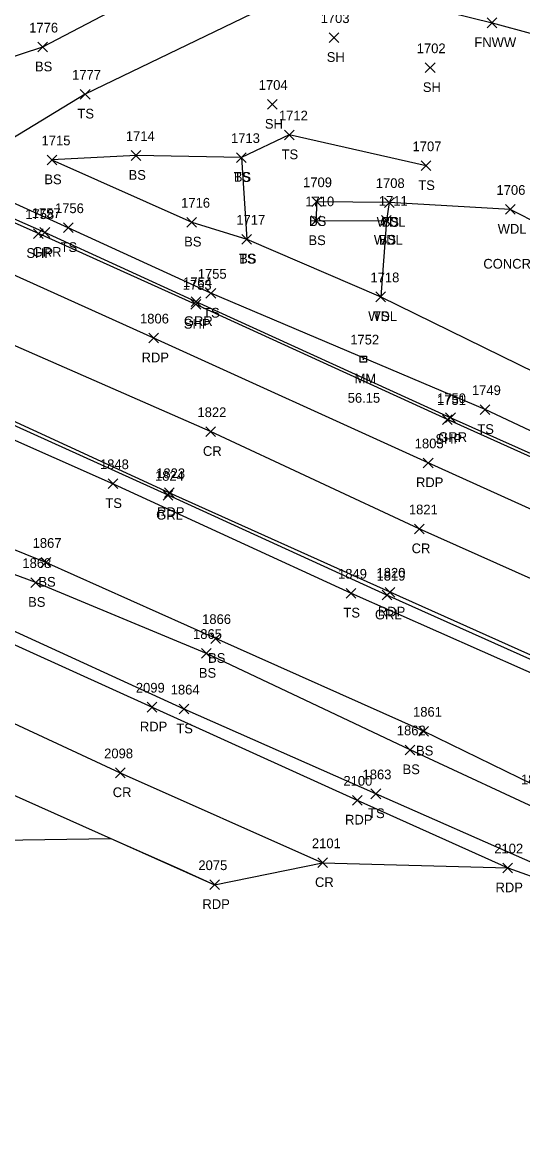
# Model space of a CAD drawing. Extents: x 1599569 to 1610055, y 642560 to 647860.
# Drawn here: x 1601812.9 to 1601916, y 647061.1 to 647289.9 of the extents above; entities that cross this region are included whole.
import ezdxf

# ---------------------------------------------------------------- set-up
doc = ezdxf.new("R2010")
doc.units = 0
for name, color, linetype in [('D_C', 7, 'Continuous'), ('D_I', 7, 'Continuous'), ('L_A', 7, 'Continuous'), ('L_I', 7, 'Continuous'), ('L_TIC', 7, 'Continuous'), ('LAWA', 7, 'Continuous'), ('LELB', 7, 'Continuous'), ('LFNC', 7, 'Continuous'), ('LSOGP', 7, 'Continuous'), ('P_A', 7, 'Continuous'), ('P_I', 7, 'Continuous'), ('P_TIC', 7, 'Continuous'), ('PET', 7, 'Continuous'), ('PRC', 7, 'Continuous'), ('PSP', 7, 'Continuous'), ('R_A', 7, 'Continuous'), ('R_I', 7, 'Continuous'), ('R_TIC', 7, 'Continuous'), ('RGR', 7, 'Continuous'), ('S_A', 7, 'Continuous'), ('S_C', 7, 'Continuous'), ('S_I', 7, 'Continuous'), ('SRM', 7, 'Continuous')]:
    doc.layers.add(name, color=color, linetype=linetype)

msp = doc.modelspace()

# ---------------------------------------------------------------- linework, layer by layer
at = {"layer": 'L_TIC'}
for points in [[(1601908.67, 647288.73), (1601910.67, 647290.73)], [(1601910.67, 647288.73), (1601908.67, 647290.73)], [(1601876.12, 647285.69), (1601878.12, 647287.69)], [(1601878.12, 647285.69), (1601876.12, 647287.69)], [(1601816.07, 647283.74), (1601818.07, 647285.74)], [(1601818.07, 647283.74), (1601816.07, 647285.74)], [(1601895.91, 647279.48), (1601897.91, 647281.48)], [(1601897.91, 647279.48), (1601895.91, 647281.48)], [(1601824.85, 647274.03), (1601826.85, 647276.03)], [(1601826.85, 647274.03), (1601824.85, 647276.03)], [(1601863.38, 647271.93), (1601865.38, 647273.93)], [(1601865.38, 647271.93), (1601863.38, 647273.93)], [(1601866.89, 647265.64), (1601868.89, 647267.64)], [(1601868.89, 647265.64), (1601866.89, 647267.64)], [(1601835.35, 647261.4), (1601837.35, 647263.4)], [(1601837.35, 647261.4), (1601835.35, 647263.4)], [(1601818, 647260.49), (1601820, 647262.49)], [(1601820, 647260.49), (1601818, 647262.49)], [(1601857.02, 647260.98), (1601859.02, 647262.98)], [(1601859.02, 647260.98), (1601857.02, 647262.98)], [(1601857.02, 647260.98), (1601859.02, 647262.98)], [(1601859.02, 647260.98), (1601857.02, 647262.98)], [(1601895.05, 647259.29), (1601897.05, 647261.29)], [(1601897.05, 647259.29), (1601895.05, 647261.29)], [(1601872.51, 647251.88), (1601874.51, 647253.88)], [(1601874.51, 647251.88), (1601872.51, 647253.88)], [(1601887.48, 647251.71), (1601889.48, 647253.71)], [(1601889.48, 647251.71), (1601887.48, 647253.71)], [(1601887.48, 647251.71), (1601889.48, 647253.71)], [(1601889.48, 647251.71), (1601887.48, 647253.71)], [(1601912.4, 647250.3), (1601914.4, 647252.3)], [(1601914.4, 647250.3), (1601912.4, 647252.3)], [(1601846.8, 647247.66), (1601848.8, 647249.66)], [(1601848.8, 647247.66), (1601846.8, 647249.66)], [(1601872.4, 647247.95), (1601874.4, 647249.95)], [(1601874.4, 647247.95), (1601872.4, 647249.95)], [(1601886.89, 647248.04), (1601888.89, 647250.04)], [(1601888.89, 647248.04), (1601886.89, 647250.04)], [(1601886.89, 647248.04), (1601888.89, 647250.04)], [(1601888.89, 647248.04), (1601886.89, 647250.04)], [(1601821.38, 647246.53), (1601823.38, 647248.53)], [(1601823.38, 647246.53), (1601821.38, 647248.53)], [(1601858.12, 647244.15), (1601860.12, 647246.15)], [(1601860.12, 647244.15), (1601858.12, 647246.15)], [(1601858.12, 647244.15), (1601860.12, 647246.15)], [(1601860.12, 647244.15), (1601858.12, 647246.15)], [(1601850.73, 647233.01), (1601852.73, 647235.01)], [(1601852.73, 647233.01), (1601850.73, 647235.01)], [(1601885.74, 647232.29), (1601887.74, 647234.29)], [(1601887.74, 647232.29), (1601885.74, 647234.29)], [(1601885.74, 647232.29), (1601887.74, 647234.29)], [(1601887.74, 647232.29), (1601885.74, 647234.29)], [(1601907.21, 647209.05), (1601909.21, 647211.05)], [(1601909.21, 647209.05), (1601907.21, 647211.05)], [(1601830.6, 647193.79), (1601832.6, 647195.79)], [(1601832.6, 647193.79), (1601830.6, 647195.79)], [(1601816.77, 647177.58), (1601818.77, 647179.58)], [(1601818.77, 647177.58), (1601816.77, 647179.58)], [(1601814.66, 647173.43), (1601816.66, 647175.43)], [(1601816.66, 647173.43), (1601814.66, 647175.43)], [(1601879.63, 647171.23), (1601881.63, 647173.23)], [(1601881.63, 647171.23), (1601879.63, 647173.23)], [(1601851.73, 647161.89), (1601853.73, 647163.89)], [(1601853.73, 647161.89), (1601851.73, 647163.89)], [(1601849.81, 647158.82), (1601851.81, 647160.82)], [(1601851.81, 647158.82), (1601849.81, 647160.82)], [(1601845.21, 647147.37), (1601847.21, 647149.37)], [(1601847.21, 647147.37), (1601845.21, 647149.37)], [(1601894.55, 647142.8), (1601896.55, 647144.8)], [(1601896.55, 647142.8), (1601894.55, 647144.8)], [(1601891.78, 647138.96), (1601893.78, 647140.96)], [(1601893.78, 647138.96), (1601891.78, 647140.96)], [(1601884.72, 647129.9), (1601886.72, 647131.9)], [(1601886.72, 647129.9), (1601884.72, 647131.9)]]:
    msp.add_lwpolyline(points, dxfattribs=at)
at = {"layer": 'LAWA'}
msp.add_lwpolyline([(1602180.33, 647141.44), (1602150.88, 647154.98), (1602104.39, 647172.42), (1602082.56, 647185.2), (1602043.45, 647201.75), (1602008.28, 647219.45), (1601966.23, 647235.49), (1601948.97, 647234.83), (1601926.45, 647244.69), (1601913.4, 647251.3), (1601888.48, 647252.71), (1601887.89, 647249.04), (1601886.74, 647233.29), (1601929.19, 647212.47), (1601953.03, 647205.71), (1601992.78, 647195.01), (1602016.34, 647184.99), (1602055.62, 647163.31), (1602090.65, 647150.16), (1602117.28, 647136.84), (1602146.43, 647122.56)], dxfattribs=at)
at = {"layer": 'LELB'}
for points in [[(1601850.43, 647302.21), (1601817.07, 647284.74), (1601803.58, 647280.33), (1601784.13, 647281.69), (1601758.75, 647290.86), (1601723.07, 647307), (1601685.47, 647323.96), (1601675.62, 647324.78), (1601658.01, 647334.35), (1601634.9, 647343.88), (1601612.64, 647349.36), (1601572.76, 647365.6), (1601544.62, 647379.24), (1601520.15, 647401.41)], [(1602123.64, 647113.01), (1602089.26, 647126.92), (1602047.74, 647146.19), (1602004.2, 647166.45), (1601956.69, 647187.25), (1601908.21, 647210.05), (1601851.73, 647234.01), (1601822.38, 647247.53), (1601777.77, 647267.73), (1601752.99, 647278.68), (1601718.68, 647296.47)], [(1601871.56, 647297.15), (1601825.85, 647275.03), (1601803.11, 647261.21)], [(1601962.97, 647113.31), (1601923.69, 647130.08), (1601895.55, 647143.8), (1601852.73, 647162.89), (1601817.77, 647178.58), (1601769.5, 647198.02), (1601730.98, 647216.5), (1601688.1, 647233.1), (1601653.57, 647246.64), (1601608.27, 647265.53), (1601581.18, 647285.19)], [(1601646.77, 647277.53), (1601686.47, 647261.15), (1601728.27, 647241.55), (1601783.31, 647216.16), (1601831.6, 647194.79), (1601880.63, 647172.23), (1601925.63, 647152.36), (1601972.37, 647131.79)], [(1601896.05, 647260.29), (1601867.89, 647266.64), (1601858.02, 647261.98), (1601859.12, 647245.15), (1601886.74, 647233.29)], [(1601955.14, 647100.52), (1601918.75, 647116.38), (1601885.72, 647130.9), (1601846.21, 647148.37), (1601809.11, 647165.35), (1601762.69, 647186.72), (1601721.93, 647205.72), (1601682.69, 647222.55), (1601645.99, 647239.88), (1601604.12, 647258.19), (1601590.91, 647265.16)], [(1601858.02, 647261.98), (1601836.35, 647262.4), (1601819, 647261.49), (1601847.8, 647248.66), (1601859.12, 647245.15)], [(1601888.48, 647252.71), (1601873.51, 647252.88), (1601873.4, 647248.95), (1601887.89, 647249.04)], [(1601961.31, 647109.79), (1601923.17, 647125.81), (1601892.78, 647139.96), (1601850.81, 647159.82), (1601815.66, 647174.43), (1601765.95, 647192.8), (1601725.86, 647210.28), (1601688.1, 647233.1)]]:
    msp.add_lwpolyline(points, dxfattribs=at)
at = {"layer": 'LFNC'}
msp.add_lwpolyline([(1601805.75, 647315.97), (1601814.87, 647313.37), (1601838.01, 647307.85), (1601857.39, 647303.37), (1601875.37, 647298.23), (1601909.67, 647289.73), (1601944.01, 647280.41), (1601968.24, 647274.13), (1601982.37, 647269.76), (1602013.8, 647257.69), (1602065.95, 647235.95), (1602107.23, 647215.87), (1602133.46, 647203.49), (1602174.23, 647185.03), (1602218.38, 647164.67)], dxfattribs=at)
at = {"layer": 'LSOGP'}
msp.add_lwpolyline([(1601782.46, 647059.4), (1601784.29, 647062.81), (1601786.11, 647077.47), (1601788.18, 647085.61), (1601797.97, 647101.31), (1601802.57, 647119.55), (1601807.48, 647120.86), (1601808.48, 647121.33), (1601831.12, 647121.72), (1601838.26, 647118.54), (1601845.39, 647115.36), (1601852.52, 647112.19), (1601874.76, 647116.71), (1601912.89, 647115.64), (1601955.15, 647100.52)], dxfattribs=at)
at = {"layer": 'P_TIC'}
for points in [[(1601815.21, 647245.31), (1601817.21, 647247.31)], [(1601817.21, 647245.31), (1601815.21, 647247.31)], [(1601847.64, 647230.74), (1601849.64, 647232.74)], [(1601849.64, 647230.74), (1601847.64, 647232.74)], [(1601838.98, 647223.8), (1601840.98, 647225.8)], [(1601840.98, 647223.8), (1601838.98, 647225.8)], [(1601899.46, 647207.01), (1601901.46, 647209.01)], [(1601901.46, 647207.01), (1601899.46, 647209.01)], [(1601850.67, 647204.52), (1601852.67, 647206.52)], [(1601852.67, 647204.52), (1601850.67, 647206.52)], [(1601895.5, 647198.08), (1601897.5, 647200.08)], [(1601897.5, 647198.08), (1601895.5, 647200.08)], [(1601842.17, 647191.94), (1601844.17, 647193.94)], [(1601844.17, 647191.94), (1601842.17, 647193.94)], [(1601893.66, 647184.48), (1601895.66, 647186.48)], [(1601895.66, 647184.48), (1601893.66, 647186.48)], [(1601887.64, 647171.44), (1601889.64, 647173.44)], [(1601889.64, 647171.44), (1601887.64, 647173.44)], [(1601838.63, 647147.76), (1601840.63, 647149.76)], [(1601840.63, 647147.76), (1601838.63, 647149.76)], [(1601832.09, 647134.23), (1601834.09, 647136.23)], [(1601834.09, 647134.23), (1601832.09, 647136.23)], [(1601880.89, 647128.58), (1601882.89, 647130.58)], [(1601882.89, 647128.58), (1601880.89, 647130.58)], [(1601873.76, 647115.71), (1601875.76, 647117.71)], [(1601875.76, 647115.71), (1601873.76, 647117.71)], [(1601911.89, 647114.63), (1601913.89, 647116.63)], [(1601913.89, 647114.63), (1601911.89, 647116.63)], [(1601851.51, 647111.19), (1601853.51, 647113.19)], [(1601853.51, 647111.19), (1601851.51, 647113.19)]]:
    msp.add_lwpolyline(points, dxfattribs=at)
at = {"layer": 'PET'}
for points in [[(1602047.79, 647130.94), (1602008.9, 647148.2), (1601944.5, 647177.36), (1601896.5, 647199.08), (1601839.98, 647224.8), (1601799.6, 647242.94), (1601761.01, 647260.23), (1601722.86, 647277.56), (1601690.61, 647292.09), (1601662.07, 647305.04), (1601633.77, 647318.29), (1601601.82, 647332.75), (1601566.11, 647348.71), (1601533.57, 647363.83), (1601469.6, 647392.2)], [(1601973.38, 647134.15), (1601930.79, 647153.54), (1601888.64, 647172.44), (1601843.17, 647192.94), (1601801.06, 647212.25), (1601760.52, 647230.65), (1601718.64, 647249.66), (1601675.39, 647269.62), (1601633.17, 647289.14), (1601607.86, 647300.47), (1601588.56, 647309.14), (1601555.09, 647324.12), (1601512, 647343.16), (1601472.14, 647361.1), (1601457.8, 647367.35)], [(1601331.98, 647346.68), (1601356.59, 647335.73), (1601398.36, 647316.98), (1601437.48, 647298.89), (1601470.99, 647284.11), (1601510.02, 647266.15), (1601543.75, 647251.34), (1601580.52, 647234.21), (1601606.39, 647222.8), (1601650.31, 647202.92), (1601693.14, 647183.7), (1601742.76, 647160.97), (1601795.46, 647137.6), (1601852.51, 647112.19)], [(1601401.84, 647345.99), (1601436.76, 647329.85), (1601477.89, 647310.69), (1601511.69, 647295.64), (1601529.2, 647287.58), (1601568.21, 647270.13), (1601613.57, 647249.46), (1601666.31, 647226.36), (1601709.07, 647207.41), (1601751.08, 647188.42), (1601796.47, 647168.32), (1601839.63, 647148.76), (1601881.89, 647129.58), (1601912.89, 647115.63)]]:
    msp.add_lwpolyline(points, dxfattribs=at)
at = {"layer": 'PRC'}
for points in [[(1602004.91, 647136.4), (1601979.09, 647147.72), (1601938.18, 647166.06), (1601894.66, 647185.48), (1601851.67, 647205.52), (1601807.6, 647224.86), (1601766.29, 647241.91), (1601725.38, 647262.23), (1601683.79, 647281.85), (1601638.16, 647302.69), (1601616.13, 647312.82), (1601597.54, 647321.11), (1601562.74, 647336.75), (1601520.64, 647355.15), (1601479.31, 647373.89)], [(1601345.39, 647355.71), (1601383.98, 647338.31), (1601428.29, 647317.74), (1601472.83, 647297.09), (1601504.71, 647281.99), (1601534.71, 647269.01), (1601561.28, 647257.19), (1601605.65, 647237.34), (1601658.4, 647213.63), (1601702.28, 647194), (1601743.84, 647175.46), (1601792.12, 647154.22), (1601833.09, 647135.23), (1601874.76, 647116.71)]]:
    msp.add_lwpolyline(points, dxfattribs=at)
at = {"layer": 'PSP'}
msp.add_lwpolyline([(1602119.04, 647109.91), (1602086.42, 647124.41), (1602045.38, 647142.93), (1602000.82, 647163.15), (1601951.88, 647184.91), (1601900.46, 647208.01), (1601848.64, 647231.74), (1601816.21, 647246.31), (1601775.91, 647264.22), (1601751.81, 647275.4), (1601715.81, 647291.56), (1601673.9, 647310.83), (1601638.2, 647326.96), (1601607.44, 647341.11), (1601569.57, 647358.04), (1601539.77, 647371.54), (1601489.48, 647394.4)], dxfattribs=at)
at = {"layer": 'R_TIC'}
for points in [[(1601816.54, 647245.54), (1601818.54, 647247.54)], [(1601818.54, 647245.54), (1601816.54, 647247.54)], [(1601847.7, 647231.28), (1601849.7, 647233.28)], [(1601849.7, 647231.28), (1601847.7, 647233.28)], [(1601900.1, 647207.39), (1601902.1, 647209.39)], [(1601902.1, 647207.39), (1601900.1, 647209.39)], [(1601841.93, 647191.4), (1601843.93, 647193.4)], [(1601843.93, 647191.4), (1601841.93, 647193.4)], [(1601886.99, 647170.84), (1601888.99, 647172.84)], [(1601888.99, 647170.84), (1601886.99, 647172.84)]]:
    msp.add_lwpolyline(points, dxfattribs=at)
at = {"layer": 'RGR'}
for points in [[(1601973.06, 647133.72), (1601930.49, 647152.82), (1601887.99, 647171.84), (1601842.93, 647192.4), (1601800.73, 647211.54), (1601759.97, 647229.98), (1601718.53, 647248.97), (1601675.12, 647269.02), (1601632.93, 647288.53), (1601607.5, 647300), (1601588.34, 647308.52), (1601554.72, 647323.41), (1601511.66, 647342.62), (1601471.88, 647360.48), (1601457.01, 647367.11)], [(1602119.22, 647110.24), (1602086.6, 647124.69), (1602045.91, 647143.17), (1602000.94, 647163.41), (1601952.66, 647185.37), (1601901.1, 647208.39), (1601848.7, 647232.28), (1601817.54, 647246.54), (1601776.21, 647264.77), (1601751.92, 647275.79), (1601716.14, 647291.92), (1601674.23, 647311.09), (1601638.71, 647327.76)]]:
    msp.add_lwpolyline(points, dxfattribs=at)
at = {"layer": 'SRM'}
msp.add_lwpolyline([(1601882.52, 647221.09), (1601883.77, 647221.09), (1601883.77, 647219.84), (1601882.52, 647219.84)], close=True, dxfattribs=at)
msp.add_circle((1601883.15, 647220.47), 0.0833, dxfattribs=at)

# ---------------------------------------------------------------- texts
at = {"layer": 'D_C'}
msp.add_text('CONCRETE POOR CONDITION', height=2, dxfattribs=at).set_placement((1601907.86, 647239.1))
msp.add_text('CONCRETE POOR CONDITION', height=2, dxfattribs=at).set_placement((1601907.86, 647239.1))
at = {"layer": 'D_I'}
msp.add_text('1860', height=2, dxfattribs=at).set_placement((1601915.62, 647132.88))
at = {"layer": 'L_A'}
for s, p in [('FNWW', (1601906.01, 647284.73)), ('SH', (1601875.61, 647281.69)), ('BS', (1601815.51, 647279.74)), ('SH', (1601895.4, 647275.48)), ('TS', (1601824.26, 647270.03)), ('SH', (1601862.86, 647267.93)), ('TS', (1601866.3, 647261.64)), ('BS', (1601817.44, 647256.49)), ('BS', (1601834.79, 647257.4)), ('TS', (1601856.43, 647256.98)), ('BS', (1601856.46, 647256.98)), ('TS', (1601894.46, 647255.29)), ('BS', (1601871.95, 647247.88)), ('WDL', (1601885.9, 647247.71)), ('BS', (1601886.92, 647247.71)), ('WDL', (1601910.82, 647246.3)), ('BS', (1601846.24, 647243.66)), ('BS', (1601871.84, 647243.95)), ('WDL', (1601885.31, 647244.04)), ('BS', (1601886.33, 647244.04)), ('TS', (1601820.79, 647242.53)), ('TS', (1601857.53, 647240.15)), ('BS', (1601857.56, 647240.15)), ('TS', (1601850.14, 647229.01)), ('WDL', (1601884.15, 647228.29)), ('TS', (1601885.15, 647228.29)), ('TS', (1601906.62, 647205.05)), ('TS', (1601830.01, 647189.79)), ('BS', (1601816.21, 647173.58)), ('BS', (1601814.1, 647169.43)), ('TS', (1601879.04, 647167.23)), ('BS', (1601851.17, 647157.89)), ('BS', (1601849.26, 647154.82)), ('TS', (1601844.62, 647143.37)), ('BS', (1601894, 647138.8)), ('BS', (1601891.22, 647134.96)), ('TS', (1601884.13, 647125.9))]:
    msp.add_text(s, height=2, dxfattribs=at).set_placement(p)
at = {"layer": 'L_I'}
for s, p in [('1703', (1601874.35, 647289.69)), ('1776', (1601814.32, 647287.74)), ('1702', (1601894.14, 647283.48)), ('1777', (1601823.16, 647278.03)), ('1704', (1601861.6, 647275.93)), ('1712', (1601865.76, 647269.64)), ('1715', (1601816.87, 647264.49)), ('1714', (1601834.23, 647265.4)), ('1713', (1601855.89, 647264.98)), ('1713', (1601855.89, 647264.98)), ('1707', (1601893.28, 647263.29)), ('1709', (1601870.73, 647255.88)), ('1708', (1601885.71, 647255.71)), ('1708', (1601885.71, 647255.71)), ('1706', (1601910.57, 647254.3)), ('1710', (1601871.19, 647251.95)), ('1711', (1601886.33, 647252.04)), ('1711', (1601886.33, 647252.04)), ('1756', (1601819.63, 647250.53)), ('1716', (1601845.62, 647251.66)), ('1717', (1601856.99, 647248.15)), ('1717', (1601856.99, 647248.15)), ('1755', (1601849.04, 647237.01)), ('1718', (1601884.61, 647236.29)), ('1718', (1601884.61, 647236.29)), ('1749', (1601905.51, 647213.05)), ('1848', (1601828.9, 647197.79)), ('1867', (1601815.03, 647181.58)), ('1868', (1601812.92, 647177.43)), ('1849', (1601877.93, 647175.23)), ('1866', (1601849.94, 647165.89)), ('1865', (1601848.07, 647162.82)), ('1864', (1601843.47, 647151.37)), ('1861', (1601893.38, 647146.8)), ('1862', (1601890.04, 647142.96)), ('1863', (1601882.98, 647133.9))]:
    msp.add_text(s, height=2, dxfattribs=at).set_placement(p)
at = {"layer": 'P_A'}
for s, p in [('SHP', (1601813.74, 647241.31)), ('SHP', (1601846.17, 647226.74)), ('RDP', (1601837.47, 647219.8)), ('SHP', (1601897.99, 647203.01)), ('CR', (1601850.1, 647200.52)), ('RDP', (1601893.99, 647194.08)), ('RDP', (1601840.66, 647187.94)), ('CR', (1601893.09, 647180.48)), ('RDP', (1601886.13, 647167.44)), ('RDP', (1601837.12, 647143.76)), ('CR', (1601831.53, 647130.23)), ('RDP', (1601879.38, 647124.58)), ('CR', (1601873.19, 647111.71)), ('RDP', (1601910.37, 647110.63)), ('RDP', (1601850, 647107.19))]:
    msp.add_text(s, height=2, dxfattribs=at).set_placement(p)
at = {"layer": 'P_I'}
for s, p in [('1758', (1601813.51, 647249.31)), ('1753', (1601845.94, 647234.74)), ('1806', (1601837.15, 647227.8)), ('1751', (1601898.33, 647211.01)), ('1822', (1601848.98, 647208.52)), ('1805', (1601893.73, 647202.08)), ('1823', (1601840.48, 647195.94)), ('1821', (1601892.53, 647188.48)), ('1820', (1601885.86, 647175.44)), ('2099', (1601836.29, 647151.76)), ('2098', (1601829.76, 647138.23)), ('2100', (1601879.04, 647132.58)), ('2101', (1601872.55, 647119.71)), ('2102', (1601910.11, 647118.63)), ('2075', (1601849.17, 647115.19))]:
    msp.add_text(s, height=2, dxfattribs=at).set_placement(p)
at = {"layer": 'R_A'}
for s, p in [('GRR', (1601815.03, 647241.54)), ('GRR', (1601846.19, 647227.28)), ('GRR', (1601898.58, 647203.39)), ('GRL', (1601840.47, 647187.4)), ('GRL', (1601885.53, 647166.84))]:
    msp.add_text(s, height=2, dxfattribs=at).set_placement(p)
at = {"layer": 'R_I'}
for s, p in [('1757', (1601814.85, 647249.54)), ('1754', (1601846.01, 647235.28)), ('1750', (1601898.32, 647211.39)), ('1824', (1601840.23, 647195.4)), ('1819', (1601885.86, 647174.84))]:
    msp.add_text(s, height=2, dxfattribs=at).set_placement(p)
at = {"layer": 'S_A'}
msp.add_text('MM', height=2, dxfattribs=at).set_placement((1601881.34, 647215.47))
at = {"layer": 'S_C'}
msp.add_text('56.15', height=2, dxfattribs=at).set_placement((1601879.92, 647211.47))
at = {"layer": 'S_I'}
msp.add_text('1752', height=2, dxfattribs=at).set_placement((1601880.45, 647223.47))

doc.saveas('drawing.dxf')
